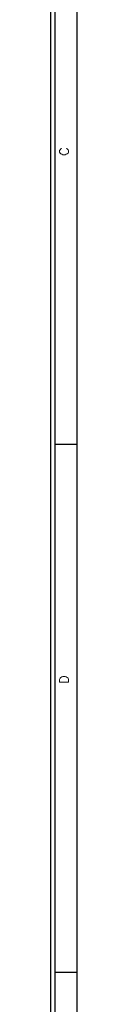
# Model space of a CAD drawing. Header units: inches. Extents: x 3 to 289, y 4 to 291.
# Tile 468 of 634: x 111.425 to 111.725, y 224.578 to 235.766. Entities that reach past the tile are written whole.
import ezdxf
from ezdxf.enums import TextEntityAlignment as Align

# ---------------------------------------------------------------- set-up
doc = ezdxf.new("R2010")
doc.units = ezdxf.units.IN
doc.header["$LTSCALE"] = 0.5
doc.header["$MEASUREMENT"] = 0
doc.layers.add('PLOTVIEW1', color=7, linetype='Continuous')
doc.styles.add('VERO5-RomanD', font='romand__.ttf')

msp = doc.modelspace()

# ---------------------------------------------------------------- linework, layer by layer
at = {"layer": 'PLOTVIEW1', "color": 97, "linetype": 'Continuous'}
for p, q in [((111.425, 213.94), (111.425, 247.94)), ((111.475, 213.94), (111.475, 247.94)), ((111.725, 213.94), (111.725, 247.94)), ((111.725, 230.94), (111.475, 230.94)), ((111.725, 224.94), (111.475, 224.94))]:
    msp.add_line(p, q, dxfattribs=at)

# ---------------------------------------------------------------- texts
at = {"layer": 'PLOTVIEW1', "color": 56, "linetype": 'Continuous', "style": 'VERO5-RomanD', "width": 0.998855}
for s, p, p2 in [('C', (111.625, 234.218), (111.625, 234.317)), ('D', (111.625, 228.218), (111.625, 228.317))]:
    msp.add_text(s, height=0.1, rotation=90, dxfattribs=at).set_placement(p, p2, align=Align.FIT)

doc.saveas('drawing.dxf')
